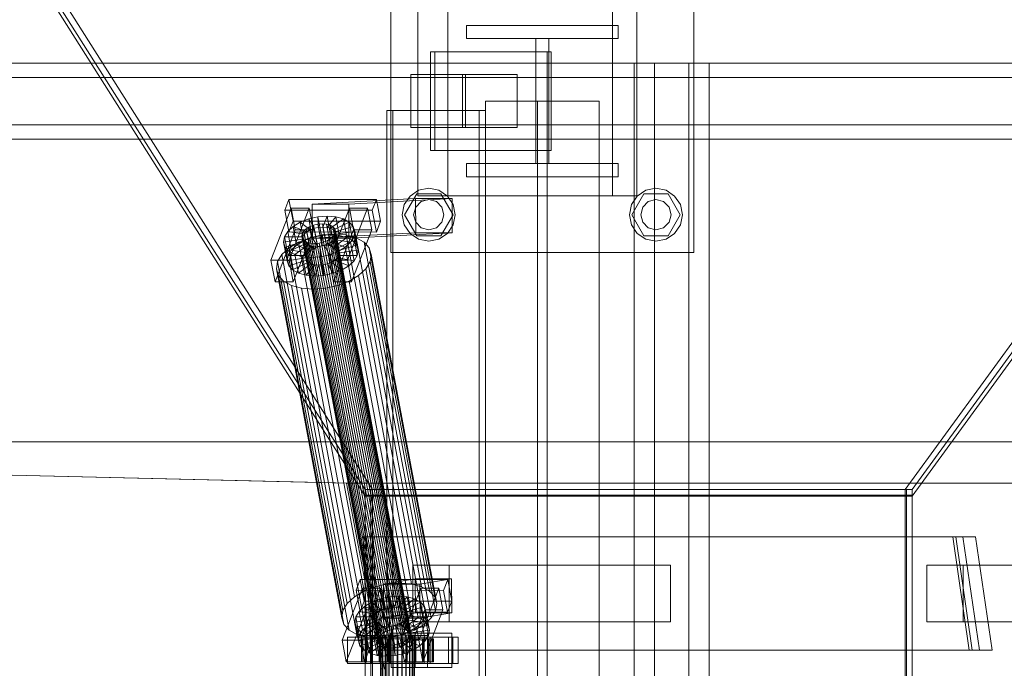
# Model space of a CAD drawing. Header units: millimetres. Extents: x -4738 to 65662, y -68080 to 6847.
# Tile 428 of 656: x 1729 to 2249, y -17870 to -17527. Entities that reach past the tile are written whole.
import ezdxf

# ---------------------------------------------------------------- set-up
doc = ezdxf.new("R2010")
doc.units = ezdxf.units.MM
doc.layers.add('superior_C01', color=7, linetype='Continuous', lineweight=0)
doc.layers.add('superior_tolva-C01', color=7, linetype='Continuous', lineweight=0)

msp = doc.modelspace()

# ---------------------------------------------------------------- linework, layer by layer
at = {"layer": 'superior_C01'}
for p, q in [((1925.375, -17650), (1925.375, -17490)), ((2085.375, -17490), (2085.375, -17650)), ((1939.517, -17620), (1939.517, -17520)), ((1955.375, -17620), (1955.375, -17520)), ((2042.457, -17520), (2042.457, -17620)), ((2055.375, -17520), (2055.375, -17620)), ((1965.375, -17537), (1965.375, -17530)), ((1965.375, -17530), (2045.375, -17530)), ((2045.375, -17530), (2045.375, -17537)), ((2045.375, -17537), (1965.375, -17537)), ((2001.875, -17603), (2001.875, -17537)), ((2001.875, -17537), (2008.875, -17537)), ((2008.875, -17537), (2008.875, -17603)), ((2007.96, -17544), (1946.33, -17544)), ((1946.33, -17544), (1946.33, -17596)), ((1948.487, -17544), (1946.33, -17544)), ((1948.487, -17596), (1948.487, -17544)), ((1948.487, -17544), (2010.117, -17544)), ((2007.96, -17596), (2007.96, -17544)), ((2007.96, -17544), (2010.117, -17544)), ((2010.117, -17544), (2010.117, -17596)), ((2594.793, -17550), (1439.231, -17550)), ((1450.016, -17550), (2605.578, -17550)), ((2674.184, -17550), (1484.651, -17550)), ((1493.03, -17550), (2682.563, -17550)), ((2082.745, -17550), (2053.856, -17550)), ((2053.856, -17550), (2053.856, -18450)), ((2064.641, -17550), (2053.856, -17550)), ((2064.641, -18450), (2064.641, -17550)), ((2064.641, -17550), (2093.53, -17550)), ((2082.745, -18450), (2082.745, -17550)), ((2082.745, -17550), (2093.53, -17550)), ((2093.53, -17550), (2093.53, -18450)), ((2594.223, -17557.5), (1482.878, -17557.5)), ((1494.804, -17557.5), (2606.148, -17557.5)), ((1964.746, -17556), (1935.857, -17556)), ((1935.857, -17556), (1935.857, -17584)), ((1963.24, -17556), (1935.857, -17556)), ((1963.24, -17584), (1963.24, -17556)), ((1963.24, -17556), (1992.129, -17556)), ((1964.746, -17584), (1964.746, -17556)), ((1964.746, -17556), (1992.129, -17556)), ((1992.129, -17556), (1992.129, -17584)), ((2035.375, -17570), (1975.375, -17570)), ((1975.375, -17570), (1975.375, -18430)), ((2007.875, -17570), (2002.875, -17570)), ((2002.875, -17570), (2002.875, -18430)), ((2007.875, -18430), (2007.875, -17570)), ((2035.375, -18430), (2035.375, -17570)), ((1972.065, -17575), (1923.146, -17575)), ((1923.146, -17575), (1923.146, -18425)), ((1926.382, -17575), (1923.146, -17575)), ((1926.382, -18425), (1926.382, -17575)), ((1926.382, -17575), (1975.301, -17575)), ((1972.065, -18425), (1972.065, -17575)), ((1972.065, -17575), (1975.301, -17575)), ((1975.301, -17575), (1975.301, -18425)), ((1482.878, -17582.5), (2594.223, -17582.5)), ((1494.804, -17582.5), (2606.148, -17582.5)), ((1935.857, -17584), (1964.746, -17584)), ((1935.857, -17584), (1963.24, -17584)), ((1992.129, -17584), (1963.24, -17584)), ((1992.129, -17584), (1964.746, -17584)), ((1439.231, -17590), (2594.793, -17590)), ((1450.016, -17590), (2605.578, -17590)), ((1484.651, -17590), (2674.184, -17590)), ((1493.03, -17590), (2682.563, -17590)), ((1946.33, -17596), (2007.96, -17596)), ((1946.33, -17596), (1948.487, -17596)), ((2010.117, -17596), (1948.487, -17596)), ((2010.117, -17596), (2007.96, -17596)), ((1965.375, -17610), (1965.375, -17603)), ((1965.375, -17603), (2045.375, -17603)), ((2008.875, -17603), (2001.875, -17603)), ((2045.375, -17603), (2045.375, -17610)), ((2045.375, -17610), (1965.375, -17610)), ((1940.017, -17617.066), (1945.375, -17616)), ((1945.375, -17616), (1950.732, -17617.066)), ((2060.017, -17617.066), (2065.375, -17616)), ((2065.375, -17616), (2070.732, -17617.066)), ((1932.44, -17624.642), (1935.475, -17620.101)), ((1932.575, -17630), (1938.975, -17618.915)), ((1935.475, -17620.101), (1940.017, -17617.066)), ((1938.975, -17618.915), (1951.775, -17618.915)), ((2042.457, -17620), (1939.517, -17620)), ((1950.732, -17617.066), (1955.274, -17620.101)), ((1951.775, -17618.915), (1958.175, -17630)), ((1955.274, -17620.101), (1958.309, -17624.642)), ((2055.375, -17620), (1955.375, -17620)), ((2052.44, -17624.642), (2055.475, -17620.101)), ((2052.575, -17630), (2058.975, -17618.915)), ((2055.475, -17620.101), (2060.017, -17617.066)), ((2058.975, -17618.915), (2071.775, -17618.915)), ((2070.732, -17617.066), (2075.274, -17620.101)), ((2071.775, -17618.915), (2078.175, -17630)), ((2075.274, -17620.101), (2078.309, -17624.642)), ((1872.613, -17626.449), (1861.981, -17653.98)), ((1871.497, -17621.857), (1869.281, -17627.592)), ((1873.648, -17633.325), (1871.497, -17621.857)), ((1871.497, -17621.857), (1917.719, -17621.914)), ((1871.61, -17653.992), (1882.243, -17626.461)), ((1874.765, -17637.917), (1872.613, -17626.449)), ((1872.613, -17626.449), (1882.243, -17626.461)), ((1882.243, -17626.461), (1884.395, -17637.929)), ((1938.436, -17621.488), (1883.805, -17624.356)), ((1903.064, -17624.356), (1883.805, -17624.356)), ((1883.805, -17624.356), (1883.873, -17642.354)), ((1903.428, -17626.487), (1892.796, -17654.019)), ((1902.425, -17654.031), (1913.058, -17626.499)), ((1903.064, -17624.356), (1957.695, -17621.488)), ((1903.133, -17642.354), (1903.064, -17624.356)), ((1905.58, -17637.955), (1903.428, -17626.487)), ((1903.428, -17626.487), (1913.058, -17626.499)), ((1913.058, -17626.499), (1915.21, -17637.967)), ((1915.504, -17627.65), (1917.719, -17621.914)), ((1917.719, -17621.914), (1919.871, -17633.382)), ((1931.375, -17630), (1932.44, -17624.642)), ((1937.375, -17630), (1938.447, -17626)), ((1938.505, -17639.486), (1938.436, -17621.488)), ((1938.436, -17621.488), (1957.695, -17621.488)), ((1938.447, -17626), (1941.375, -17623.072)), ((1941.375, -17623.072), (1945.375, -17622)), ((1945.375, -17622), (1949.375, -17623.072)), ((1949.375, -17623.072), (1952.303, -17626)), ((1952.303, -17626), (1953.375, -17630)), ((1957.695, -17621.488), (1957.764, -17639.486)), ((1958.309, -17624.642), (1959.375, -17630)), ((2051.375, -17630), (2052.44, -17624.642)), ((2057.375, -17630), (2058.447, -17626)), ((2058.447, -17626), (2061.375, -17623.072)), ((2061.375, -17623.072), (2065.375, -17622)), ((2065.375, -17622), (2069.375, -17623.072)), ((2069.375, -17623.072), (2072.303, -17626)), ((2072.303, -17626), (2073.375, -17630)), ((2078.309, -17624.642), (2079.375, -17630)), ((1915.504, -17627.65), (1869.281, -17627.592)), ((1869.281, -17627.592), (1871.433, -17639.061)), ((1881.948, -17632.183), (1886.781, -17631.1)), ((1886.781, -17631.1), (1891.66, -17630.735)), ((1886.781, -17631.1), (1887.134, -17636.643)), ((1888.626, -17640.93), (1886.781, -17631.1)), ((1891.66, -17630.735), (1889.445, -17636.47)), ((1896.252, -17631.112), (1891.62, -17636.649)), ((1893.505, -17640.564), (1891.66, -17630.735)), ((1891.66, -17630.735), (1896.252, -17631.112)), ((1898.097, -17640.942), (1896.252, -17631.112)), ((1896.252, -17631.112), (1900.245, -17632.206)), ((1917.656, -17639.118), (1915.504, -17627.65)), ((1932.44, -17635.358), (1931.375, -17630)), ((1938.975, -17641.085), (1932.575, -17630)), ((1938.447, -17634), (1937.375, -17630)), ((1958.175, -17630), (1951.775, -17641.085)), ((1953.375, -17630), (1952.303, -17634)), ((1959.375, -17630), (1958.309, -17635.358)), ((2052.44, -17635.358), (2051.375, -17630)), ((2058.975, -17641.085), (2052.575, -17630)), ((2058.447, -17634), (2057.375, -17630)), ((2078.175, -17630), (2071.775, -17641.085)), ((2073.375, -17630), (2072.303, -17634)), ((2079.375, -17630), (2078.309, -17635.358)), ((1870.868, -17638.79), (1873.711, -17636.164)), ((1871.433, -17639.061), (1873.648, -17633.325)), ((1919.871, -17633.382), (1873.648, -17633.325)), ((1873.711, -17636.164), (1877.49, -17633.91)), ((1873.711, -17636.164), (1880.943, -17639.042)), ((1875.555, -17645.994), (1873.711, -17636.164)), ((1877.49, -17633.91), (1881.948, -17632.183)), ((1877.49, -17633.91), (1882.733, -17637.975)), ((1879.334, -17643.74), (1877.49, -17633.91)), ((1880.635, -17637.404), (1882.425, -17636.336)), ((1881.948, -17632.183), (1884.845, -17637.157)), ((1883.793, -17642.013), (1881.948, -17632.183)), ((1882.425, -17636.336), (1884.537, -17635.518)), ((1922.542, -17850.135), (1882.425, -17636.336)), ((1884.537, -17635.518), (1886.827, -17635.005)), ((1924.654, -17849.317), (1884.537, -17635.518)), ((1887.134, -17636.643), (1884.845, -17637.157)), ((1886.827, -17635.005), (1889.138, -17634.832)), ((1926.943, -17848.804), (1886.827, -17635.005)), ((1889.445, -17636.47), (1887.134, -17636.643)), ((1887.134, -17636.643), (1888.978, -17646.473)), ((1889.138, -17634.832), (1891.313, -17635.011)), ((1929.254, -17848.631), (1889.138, -17634.832)), ((1889.445, -17636.47), (1891.29, -17646.3)), ((1891.62, -17636.649), (1889.445, -17636.47)), ((1891.313, -17635.011), (1893.204, -17635.529)), ((1931.429, -17848.809), (1891.313, -17635.011)), ((1891.62, -17636.649), (1893.465, -17646.479)), ((1893.511, -17637.167), (1891.62, -17636.649)), ((1893.204, -17635.529), (1894.682, -17636.352)), ((1933.32, -17849.328), (1893.204, -17635.529)), ((1900.245, -17632.206), (1893.511, -17637.167)), ((1894.682, -17636.352), (1895.646, -17637.422)), ((1934.798, -17850.15), (1894.682, -17636.352)), ((1903.365, -17633.943), (1894.989, -17637.99)), ((1905.401, -17636.203), (1895.954, -17639.061)), ((1902.089, -17642.036), (1900.245, -17632.206)), ((1900.245, -17632.206), (1903.365, -17633.943)), ((1905.209, -17643.772), (1903.365, -17633.943)), ((1903.365, -17633.943), (1905.401, -17636.203)), ((1907.245, -17646.033), (1905.401, -17636.203)), ((1905.401, -17636.203), (1906.214, -17638.834)), ((1919.871, -17633.382), (1917.656, -17639.118)), ((1935.475, -17639.899), (1932.44, -17635.358)), ((1941.375, -17636.928), (1938.447, -17634)), ((1952.303, -17634), (1949.375, -17636.928)), ((1958.309, -17635.358), (1955.274, -17639.899)), ((2055.475, -17639.899), (2052.44, -17635.358)), ((2061.375, -17636.928), (2058.447, -17634)), ((2072.303, -17634), (2069.375, -17636.928)), ((2078.309, -17635.358), (2075.274, -17639.899)), ((1864.132, -17665.449), (1874.765, -17637.917)), ((1868.689, -17644.431), (1869.155, -17641.61)), ((1869.155, -17641.61), (1870.868, -17638.79)), ((1869.155, -17641.61), (1878.785, -17641.622)), ((1871, -17651.44), (1869.155, -17641.61)), ((1870.868, -17638.79), (1879.596, -17640.286)), ((1872.712, -17648.62), (1870.868, -17638.79)), ((1871.433, -17639.061), (1917.656, -17639.118)), ((1884.395, -17637.929), (1873.762, -17665.461)), ((1884.395, -17637.929), (1874.765, -17637.917)), ((1876.594, -17644.416), (1882.554, -17642.107)), ((1878.257, -17641.32), (1878.477, -17639.983)), ((1878.642, -17642.566), (1878.257, -17641.32)), ((1918.373, -17855.119), (1878.257, -17641.32)), ((1878.477, -17639.983), (1879.289, -17638.648)), ((1918.594, -17853.782), (1878.477, -17639.983)), ((1878.785, -17641.622), (1878.564, -17642.958)), ((1879.596, -17640.286), (1878.785, -17641.622)), ((1878.785, -17641.622), (1880.629, -17651.452)), ((1879.289, -17638.648), (1880.635, -17637.404)), ((1919.405, -17852.446), (1879.289, -17638.648)), ((1883.793, -17642.013), (1879.334, -17643.74)), ((1880.943, -17639.042), (1879.596, -17640.286)), ((1879.596, -17640.286), (1881.44, -17650.116)), ((1920.752, -17851.202), (1880.635, -17637.404)), ((1882.733, -17637.975), (1880.943, -17639.042)), ((1880.943, -17639.042), (1882.787, -17648.872)), ((1882.554, -17642.107), (1889.015, -17640.659)), ((1917.137, -17826.416), (1882.554, -17642.107)), ((1884.845, -17637.157), (1882.733, -17637.975)), ((1882.733, -17637.975), (1884.577, -17647.804)), ((1888.626, -17640.93), (1883.793, -17642.013)), ((1886.689, -17646.986), (1883.793, -17642.013)), ((1938.505, -17639.486), (1883.873, -17642.354)), ((1884.845, -17637.157), (1886.689, -17646.986)), ((1893.505, -17640.564), (1888.626, -17640.93)), ((1888.978, -17646.473), (1888.626, -17640.93)), ((1889.015, -17640.659), (1895.537, -17640.17)), ((1923.598, -17824.968), (1889.015, -17640.659)), ((1891.29, -17646.3), (1893.505, -17640.564)), ((1893.465, -17646.479), (1898.097, -17640.942)), ((1898.097, -17640.942), (1893.505, -17640.564)), ((1893.511, -17637.167), (1895.356, -17646.997)), ((1894.989, -17637.99), (1893.511, -17637.167)), ((1894.999, -17641.341), (1893.653, -17642.585)), ((1894.947, -17665.487), (1905.58, -17637.955)), ((1894.989, -17637.99), (1896.834, -17647.82)), ((1895.954, -17639.061), (1894.989, -17637.99)), ((1895.811, -17640.005), (1894.999, -17641.341)), ((1935.116, -17855.139), (1894.999, -17641.341)), ((1895.307, -17642.979), (1896.118, -17641.643)), ((1895.356, -17646.997), (1902.089, -17642.036)), ((1895.537, -17640.17), (1901.676, -17640.674)), ((1930.12, -17824.479), (1895.537, -17640.17)), ((1895.646, -17637.422), (1896.031, -17638.668)), ((1935.763, -17851.221), (1895.646, -17637.422)), ((1896.031, -17638.668), (1895.811, -17640.005)), ((1895.811, -17640.005), (1935.927, -17853.804)), ((1895.954, -17639.061), (1897.798, -17648.891)), ((1896.339, -17640.307), (1895.954, -17639.061)), ((1936.148, -17852.467), (1896.031, -17638.668)), ((1896.118, -17641.643), (1896.339, -17640.307)), ((1896.118, -17641.643), (1905.748, -17641.655)), ((1897.963, -17651.473), (1896.118, -17641.643)), ((1906.214, -17638.834), (1896.339, -17640.307)), ((1896.339, -17640.307), (1898.183, -17650.137)), ((1902.089, -17642.036), (1898.097, -17640.942)), ((1901.676, -17640.674), (1907.013, -17642.137)), ((1936.259, -17824.984), (1901.676, -17640.674)), ((1905.209, -17643.772), (1902.089, -17642.036)), ((1957.764, -17639.486), (1903.133, -17642.354)), ((1905.748, -17641.655), (1904.035, -17644.475)), ((1915.21, -17637.967), (1904.577, -17665.499)), ((1915.21, -17637.967), (1905.58, -17637.955)), ((1906.214, -17638.834), (1905.748, -17641.655)), ((1905.748, -17641.655), (1907.592, -17651.485)), ((1908.058, -17648.664), (1906.214, -17638.834)), ((1940.017, -17642.934), (1935.475, -17639.899)), ((1957.764, -17639.486), (1938.505, -17639.486)), ((1951.775, -17641.085), (1938.975, -17641.085)), ((1945.375, -17638), (1941.375, -17636.928)), ((1949.375, -17636.928), (1945.375, -17638)), ((1955.274, -17639.899), (1950.732, -17642.934)), ((2060.017, -17642.934), (2055.475, -17639.899)), ((2071.775, -17641.085), (2058.975, -17641.085)), ((2065.375, -17638), (2061.375, -17636.928)), ((2069.375, -17636.928), (2065.375, -17638)), ((2075.274, -17639.899), (2070.732, -17642.934)), ((1868.689, -17644.431), (1878.564, -17642.958)), ((1869.502, -17647.062), (1868.689, -17644.431)), ((1870.534, -17654.261), (1868.689, -17644.431)), ((1869.502, -17647.062), (1878.949, -17644.204)), ((1871.538, -17649.322), (1869.502, -17647.062)), ((1871.346, -17656.892), (1869.502, -17647.062)), ((1871.538, -17649.322), (1879.913, -17645.275)), ((1871.542, -17647.428), (1876.594, -17644.416)), ((1875.555, -17645.994), (1872.712, -17648.62)), ((1874.658, -17651.059), (1881.392, -17646.098)), ((1879.334, -17643.74), (1875.555, -17645.994)), ((1882.787, -17648.872), (1875.555, -17645.994)), ((1911.177, -17828.725), (1876.594, -17644.416)), ((1878.564, -17642.958), (1878.949, -17644.204)), ((1878.564, -17642.958), (1880.408, -17652.788)), ((1879.606, -17643.637), (1878.642, -17642.566)), ((1918.758, -17856.365), (1878.642, -17642.566)), ((1878.651, -17652.153), (1883.283, -17646.616)), ((1878.949, -17644.204), (1879.913, -17645.275)), ((1878.949, -17644.204), (1880.793, -17654.034)), ((1884.577, -17647.804), (1879.334, -17643.74)), ((1881.084, -17644.459), (1879.606, -17643.637)), ((1919.722, -17857.435), (1879.606, -17643.637)), ((1879.913, -17645.275), (1881.392, -17646.098)), ((1879.913, -17645.275), (1881.758, -17655.105)), ((1882.975, -17644.978), (1881.084, -17644.459)), ((1921.201, -17858.258), (1881.084, -17644.459)), ((1881.392, -17646.098), (1883.283, -17646.616)), ((1881.392, -17646.098), (1883.236, -17655.927)), ((1885.15, -17645.156), (1882.975, -17644.978)), ((1923.092, -17858.776), (1882.975, -17644.978)), ((1883.243, -17652.53), (1885.458, -17646.795)), ((1883.283, -17646.616), (1885.458, -17646.795)), ((1883.283, -17646.616), (1885.127, -17656.446)), ((1883.873, -17642.354), (1903.133, -17642.354)), ((1884.577, -17647.804), (1886.689, -17646.986)), ((1887.461, -17644.983), (1885.15, -17645.156)), ((1925.267, -17858.955), (1885.15, -17645.156)), ((1885.458, -17646.795), (1887.769, -17646.622)), ((1885.458, -17646.795), (1887.302, -17656.624)), ((1886.689, -17646.986), (1888.978, -17646.473)), ((1889.751, -17644.47), (1887.461, -17644.983)), ((1927.578, -17858.782), (1887.461, -17644.983)), ((1887.769, -17646.622), (1890.058, -17646.108)), ((1888.122, -17652.165), (1887.769, -17646.622)), ((1887.769, -17646.622), (1889.613, -17656.451)), ((1888.978, -17646.473), (1891.29, -17646.3)), ((1891.863, -17643.652), (1889.751, -17644.47)), ((1929.867, -17858.269), (1889.751, -17644.47)), ((1890.058, -17646.108), (1892.17, -17645.29)), ((1892.955, -17651.082), (1890.058, -17646.108)), ((1890.058, -17646.108), (1891.903, -17655.938)), ((1891.29, -17646.3), (1893.465, -17646.479)), ((1893.653, -17642.585), (1891.863, -17643.652)), ((1931.979, -17857.451), (1891.863, -17643.652)), ((1892.17, -17645.29), (1893.96, -17644.223)), ((1897.413, -17649.355), (1892.17, -17645.29)), ((1892.17, -17645.29), (1894.014, -17655.12)), ((1893.465, -17646.479), (1895.356, -17646.997)), ((1933.769, -17856.383), (1893.653, -17642.585)), ((1893.96, -17644.223), (1895.307, -17642.979)), ((1901.192, -17647.101), (1893.96, -17644.223)), ((1893.96, -17644.223), (1895.805, -17654.053)), ((1904.035, -17644.475), (1895.307, -17642.979)), ((1895.307, -17642.979), (1897.151, -17652.809)), ((1895.356, -17646.997), (1896.834, -17647.82)), ((1896.834, -17647.82), (1905.209, -17643.772)), ((1901.192, -17647.101), (1897.413, -17649.355)), ((1897.798, -17648.891), (1907.245, -17646.033)), ((1904.035, -17644.475), (1901.192, -17647.101)), ((1903.037, -17656.931), (1901.192, -17647.101)), ((1905.88, -17654.305), (1904.035, -17644.475)), ((1907.245, -17646.033), (1905.209, -17643.772)), ((1907.013, -17642.137), (1911.185, -17644.459)), ((1941.596, -17826.446), (1907.013, -17642.137)), ((1908.058, -17648.664), (1907.245, -17646.033)), ((1911.185, -17644.459), (1913.906, -17647.481)), ((1945.768, -17828.768), (1911.185, -17644.459)), ((1945.375, -17644), (1940.017, -17642.934)), ((1950.732, -17642.934), (1945.375, -17644)), ((2065.375, -17644), (2060.017, -17642.934)), ((2070.732, -17642.934), (2065.375, -17644)), ((1865.451, -17654.709), (1867.741, -17650.939)), ((1867.741, -17650.939), (1871.542, -17647.428)), ((1902.324, -17835.248), (1867.741, -17650.939)), ((1871, -17651.44), (1870.534, -17654.261)), ((1872.712, -17648.62), (1871, -17651.44)), ((1880.629, -17651.452), (1871, -17651.44)), ((1874.658, -17651.059), (1871.538, -17649.322)), ((1873.382, -17659.152), (1871.538, -17649.322)), ((1906.125, -17831.737), (1871.542, -17647.428)), ((1881.44, -17650.116), (1872.712, -17648.62)), ((1878.651, -17652.153), (1874.658, -17651.059)), ((1876.503, -17660.889), (1874.658, -17651.059)), ((1883.243, -17652.53), (1878.651, -17652.153)), ((1880.495, -17661.983), (1878.651, -17652.153)), ((1880.408, -17652.788), (1880.629, -17651.452)), ((1880.629, -17651.452), (1881.44, -17650.116)), ((1881.44, -17650.116), (1882.787, -17648.872)), ((1882.787, -17648.872), (1884.577, -17647.804)), ((1888.122, -17652.165), (1883.243, -17652.53)), ((1892.955, -17651.082), (1888.122, -17652.165)), ((1889.966, -17661.995), (1888.122, -17652.165)), ((1897.413, -17649.355), (1892.955, -17651.082)), ((1894.799, -17660.912), (1892.955, -17651.082)), ((1896.834, -17647.82), (1897.798, -17648.891)), ((1897.963, -17651.473), (1897.151, -17652.809)), ((1899.257, -17659.184), (1897.413, -17649.355)), ((1897.798, -17648.891), (1898.183, -17650.137)), ((1898.183, -17650.137), (1897.963, -17651.473)), ((1907.592, -17651.485), (1897.963, -17651.473)), ((1898.183, -17650.137), (1908.058, -17648.664)), ((1905.88, -17654.305), (1907.592, -17651.485)), ((1907.592, -17651.485), (1908.058, -17648.664)), ((1913.906, -17647.481), (1914.993, -17650.998)), ((1948.489, -17831.79), (1913.906, -17647.481)), ((1914.993, -17650.998), (1914.37, -17654.769)), ((1949.576, -17835.307), (1914.993, -17650.998)), ((2085.375, -17650), (1925.375, -17650)), ((1871.61, -17653.992), (1861.981, -17653.98)), ((1861.981, -17653.98), (1864.132, -17665.449)), ((1864.829, -17658.48), (1865.451, -17654.709)), ((1900.034, -17839.018), (1865.451, -17654.709)), ((1880.408, -17652.788), (1870.534, -17654.261)), ((1870.534, -17654.261), (1871.346, -17656.892)), ((1880.793, -17654.034), (1871.346, -17656.892)), ((1871.346, -17656.892), (1873.382, -17659.152)), ((1873.762, -17665.461), (1871.61, -17653.992)), ((1881.758, -17655.105), (1873.382, -17659.152)), ((1883.236, -17655.927), (1876.503, -17660.889)), ((1880.793, -17654.034), (1880.408, -17652.788)), ((1885.127, -17656.446), (1880.495, -17661.983)), ((1881.758, -17655.105), (1880.793, -17654.034)), ((1883.236, -17655.927), (1881.758, -17655.105)), ((1885.127, -17656.446), (1883.236, -17655.927)), ((1885.087, -17662.36), (1883.243, -17652.53)), ((1887.302, -17656.624), (1885.087, -17662.36)), ((1887.302, -17656.624), (1885.127, -17656.446)), ((1889.613, -17656.451), (1887.302, -17656.624)), ((1891.903, -17655.938), (1889.613, -17656.451)), ((1889.613, -17656.451), (1889.966, -17661.995)), ((1894.014, -17655.12), (1891.903, -17655.938)), ((1891.903, -17655.938), (1894.799, -17660.912)), ((1902.425, -17654.031), (1892.796, -17654.019)), ((1892.796, -17654.019), (1894.947, -17665.487)), ((1895.805, -17654.053), (1894.014, -17655.12)), ((1894.014, -17655.12), (1899.257, -17659.184)), ((1897.151, -17652.809), (1895.805, -17654.053)), ((1895.805, -17654.053), (1903.037, -17656.931)), ((1897.151, -17652.809), (1905.88, -17654.305)), ((1899.257, -17659.184), (1903.037, -17656.931)), ((1904.577, -17665.499), (1902.425, -17654.031)), ((1903.037, -17656.931), (1905.88, -17654.305)), ((1914.37, -17654.769), (1912.08, -17658.539)), ((1914.37, -17654.769), (1948.953, -17839.078)), ((1865.915, -17661.997), (1864.829, -17658.48)), ((1899.412, -17842.789), (1864.829, -17658.48)), ((1868.637, -17665.019), (1865.915, -17661.997)), ((1900.498, -17846.306), (1865.915, -17661.997)), ((1873.382, -17659.152), (1876.503, -17660.889)), ((1876.503, -17660.889), (1880.495, -17661.983)), ((1880.495, -17661.983), (1885.087, -17662.36)), ((1885.087, -17662.36), (1889.966, -17661.995)), ((1889.966, -17661.995), (1894.799, -17660.912)), ((1894.799, -17660.912), (1899.257, -17659.184)), ((1908.28, -17662.05), (1903.228, -17665.062)), ((1912.08, -17658.539), (1908.28, -17662.05)), ((1942.863, -17846.359), (1908.28, -17662.05)), ((1946.663, -17842.848), (1912.08, -17658.539)), ((1864.132, -17665.449), (1873.762, -17665.461)), ((1872.808, -17667.341), (1868.637, -17665.019)), ((1903.22, -17849.328), (1868.637, -17665.019)), ((1878.145, -17668.803), (1872.808, -17667.341)), ((1907.391, -17851.65), (1872.808, -17667.341)), ((1897.268, -17667.371), (1890.806, -17668.819)), ((1894.947, -17665.487), (1904.577, -17665.499)), ((1903.228, -17665.062), (1897.268, -17667.371)), ((1931.851, -17851.68), (1897.268, -17667.371)), ((1937.811, -17849.371), (1903.228, -17665.062)), ((1884.284, -17669.308), (1878.145, -17668.803)), ((1912.728, -17853.113), (1878.145, -17668.803)), ((1890.806, -17668.819), (1884.284, -17669.308)), ((1918.867, -17853.617), (1884.284, -17669.308)), ((1925.39, -17853.128), (1890.806, -17668.819)), ((995.816, -17750), (1901.94, -17771.702)), ((1903.548, -17771.702), (997.424, -17750)), ((1103.221, -17750), (10242.208, -17750)), ((10243.564, -17750), (1104.577, -17750)), ((1901.94, -17771.702), (1920.384, -17870)), ((1901.94, -17771.702), (1903.548, -17771.702)), ((1901.94, -17771.702), (2846.1, -17771.702)), ((1921.992, -17870), (1903.548, -17771.702)), ((2847.707, -17771.702), (1903.548, -17771.702)), ((2222.2, -17800), (1910.649, -17800)), ((1910.649, -17800), (1913.009, -17860)), ((1912.267, -17800), (1910.649, -17800)), ((2223.818, -17800), (1912.267, -17800)), ((1912.267, -17800), (1914.626, -17860)), ((1916.042, -17800), (1912.267, -17800)), ((2227.592, -17800), (1916.042, -17800)), ((1916.042, -17800), (1918.401, -17860)), ((1922.782, -17800), (1916.042, -17800)), ((1925.141, -17860), (1922.782, -17800)), ((1922.782, -17800), (2234.333, -17800)), ((2230.94, -17860), (2222.2, -17800)), ((2222.2, -17800), (2223.818, -17800)), ((2232.557, -17860), (2223.818, -17800)), ((2223.818, -17800), (2227.592, -17800)), ((2236.332, -17860), (2227.592, -17800)), ((2227.592, -17800), (2234.333, -17800)), ((2234.333, -17800), (2243.073, -17860)), ((1956.203, -17815), (1936.943, -17815)), ((1936.943, -17815), (1936.943, -17845)), ((2053.856, -17815), (1936.943, -17815)), ((1956.203, -17845), (1956.203, -17815)), ((1956.203, -17815), (2073.116, -17815)), ((2053.856, -17845), (2053.856, -17815)), ((2053.856, -17815), (2073.116, -17815)), ((2073.116, -17815), (2073.116, -17845)), ((2227.765, -17815), (2208.506, -17815)), ((2208.506, -17815), (2208.506, -17845)), ((2328.302, -17815), (2208.506, -17815)), ((2227.765, -17845), (2227.765, -17815)), ((2227.765, -17815), (2347.561, -17815)), ((1909.154, -17822.549), (1906.939, -17828.285)), ((1911.306, -17834.017), (1909.154, -17822.549)), ((1909.154, -17822.549), (1955.376, -17822.606)), ((1938.128, -17822.189), (1921.384, -17825.057)), ((1938.352, -17840.17), (1938.128, -17822.189)), ((1938.128, -17822.189), (1957.387, -17822.189)), ((1940.643, -17825.057), (1957.387, -17822.189)), ((1953.161, -17828.342), (1955.376, -17822.606)), ((1955.376, -17822.606), (1957.528, -17834.074)), ((1957.387, -17822.189), (1957.611, -17840.17)), ((1910.27, -17827.141), (1899.638, -17854.673)), ((1911.177, -17828.725), (1906.125, -17831.737)), ((1953.161, -17828.342), (1906.939, -17828.285)), ((1906.939, -17828.285), (1909.09, -17839.753)), ((1909.267, -17854.685), (1919.9, -17827.153)), ((1912.422, -17838.609), (1910.27, -17827.141)), ((1910.27, -17827.141), (1919.9, -17827.153)), ((1917.137, -17826.416), (1911.177, -17828.725)), ((1923.598, -17824.968), (1917.137, -17826.416)), ((1919.9, -17827.153), (1922.052, -17838.621)), ((1940.643, -17825.057), (1921.384, -17825.057)), ((1921.384, -17825.057), (1921.608, -17843.038)), ((1930.12, -17824.479), (1923.598, -17824.968)), ((1936.259, -17824.984), (1930.12, -17824.479)), ((1941.085, -17827.179), (1930.453, -17854.711)), ((1941.596, -17826.446), (1936.259, -17824.984)), ((1940.082, -17854.723), (1950.715, -17827.191)), ((1940.867, -17843.038), (1940.643, -17825.057)), ((1943.237, -17838.647), (1941.085, -17827.179)), ((1941.085, -17827.179), (1950.715, -17827.191)), ((1945.768, -17828.768), (1941.596, -17826.446)), ((1948.489, -17831.79), (1945.768, -17828.768)), ((1950.715, -17827.191), (1952.867, -17838.659)), ((1955.313, -17839.81), (1953.161, -17828.342)), ((1906.125, -17831.737), (1902.324, -17835.248)), ((1909.09, -17839.753), (1911.306, -17834.017)), ((1957.528, -17834.074), (1911.306, -17834.017)), ((1911.368, -17836.856), (1915.147, -17834.603)), ((1915.147, -17834.603), (1919.605, -17832.875)), ((1915.147, -17834.603), (1920.39, -17838.667)), ((1916.992, -17844.433), (1915.147, -17834.603)), ((1919.605, -17832.875), (1924.439, -17831.792)), ((1919.605, -17832.875), (1922.502, -17837.849)), ((1921.45, -17842.705), (1919.605, -17832.875)), ((1924.439, -17831.792), (1929.317, -17831.427)), ((1924.439, -17831.792), (1924.791, -17837.336)), ((1926.283, -17841.622), (1924.439, -17831.792)), ((1929.317, -17831.427), (1927.102, -17837.163)), ((1933.909, -17831.804), (1929.277, -17837.341)), ((1931.162, -17841.257), (1929.317, -17831.427)), ((1929.317, -17831.427), (1933.909, -17831.804)), ((1937.902, -17832.898), (1931.168, -17837.86)), ((1935.754, -17841.634), (1933.909, -17831.804)), ((1933.909, -17831.804), (1937.902, -17832.898)), ((1939.746, -17842.728), (1937.902, -17832.898)), ((1937.902, -17832.898), (1941.022, -17834.635)), ((1949.576, -17835.307), (1948.489, -17831.79)), ((1957.528, -17834.074), (1955.313, -17839.81)), ((1900.034, -17839.018), (1899.412, -17842.789)), ((1902.324, -17835.248), (1900.034, -17839.018)), ((1901.79, -17866.141), (1912.422, -17838.609)), ((1906.812, -17842.302), (1908.525, -17839.482)), ((1908.525, -17839.482), (1911.368, -17836.856)), ((1908.525, -17839.482), (1917.253, -17840.978)), ((1910.369, -17849.312), (1908.525, -17839.482)), ((1909.09, -17839.753), (1955.313, -17839.81)), ((1911.368, -17836.856), (1918.6, -17839.734)), ((1913.212, -17846.686), (1911.368, -17836.856)), ((1922.052, -17838.621), (1911.419, -17866.153)), ((1922.052, -17838.621), (1912.422, -17838.609)), ((1918.6, -17839.734), (1917.253, -17840.978)), ((1920.39, -17838.667), (1918.6, -17839.734)), ((1918.6, -17839.734), (1920.444, -17849.564)), ((1922.502, -17837.849), (1920.39, -17838.667)), ((1920.39, -17838.667), (1922.234, -17848.497)), ((1924.791, -17837.336), (1922.502, -17837.849)), ((1922.502, -17837.849), (1924.346, -17847.679)), ((1927.102, -17837.163), (1924.791, -17837.336)), ((1924.791, -17837.336), (1926.636, -17847.165)), ((1927.102, -17837.163), (1928.947, -17846.992)), ((1929.277, -17837.341), (1927.102, -17837.163)), ((1929.277, -17837.341), (1931.122, -17847.171)), ((1931.168, -17837.86), (1929.277, -17837.341)), ((1931.168, -17837.86), (1933.013, -17847.689)), ((1932.647, -17838.682), (1931.168, -17837.86)), ((1932.604, -17866.179), (1943.237, -17838.647)), ((1941.022, -17834.635), (1932.647, -17838.682)), ((1932.647, -17838.682), (1934.491, -17848.512)), ((1933.611, -17839.753), (1932.647, -17838.682)), ((1943.058, -17836.895), (1933.611, -17839.753)), ((1933.611, -17839.753), (1935.455, -17849.583)), ((1933.996, -17840.999), (1933.611, -17839.753)), ((1943.871, -17839.526), (1933.996, -17840.999)), ((1942.867, -17844.465), (1941.022, -17834.635)), ((1941.022, -17834.635), (1943.058, -17836.895)), ((1952.867, -17838.659), (1942.234, -17866.191)), ((1944.903, -17846.725), (1943.058, -17836.895)), ((1943.058, -17836.895), (1943.871, -17839.526)), ((1952.867, -17838.659), (1943.237, -17838.647)), ((1943.871, -17839.526), (1943.405, -17842.347)), ((1945.715, -17849.356), (1943.871, -17839.526)), ((1946.663, -17842.848), (1948.953, -17839.078)), ((1948.953, -17839.078), (1949.576, -17835.307)), ((1899.412, -17842.789), (1900.498, -17846.306)), ((1906.346, -17845.123), (1906.812, -17842.302)), ((1906.346, -17845.123), (1916.221, -17843.65)), ((1906.812, -17842.302), (1916.442, -17842.314)), ((1908.657, -17852.132), (1906.812, -17842.302)), ((1907.159, -17847.754), (1916.606, -17844.897)), ((1916.992, -17844.433), (1913.212, -17846.686)), ((1916.442, -17842.314), (1916.221, -17843.65)), ((1916.221, -17843.65), (1916.606, -17844.897)), ((1916.221, -17843.65), (1918.066, -17853.48)), ((1917.253, -17840.978), (1916.442, -17842.314)), ((1916.442, -17842.314), (1918.286, -17852.144)), ((1916.606, -17844.897), (1917.571, -17845.967)), ((1916.606, -17844.897), (1918.451, -17854.726)), ((1921.45, -17842.705), (1916.992, -17844.433)), ((1922.234, -17848.497), (1916.992, -17844.433)), ((1917.253, -17840.978), (1919.098, -17850.808)), ((1926.283, -17841.622), (1921.45, -17842.705)), ((1924.346, -17847.679), (1921.45, -17842.705)), ((1938.352, -17840.17), (1921.608, -17843.038)), ((1921.608, -17843.038), (1940.867, -17843.038)), ((1931.162, -17841.257), (1926.283, -17841.622)), ((1926.636, -17847.165), (1926.283, -17841.622)), ((1928.947, -17846.992), (1931.162, -17841.257)), ((1929.827, -17845.983), (1931.617, -17844.915)), ((1931.122, -17847.171), (1935.754, -17841.634)), ((1935.754, -17841.634), (1931.162, -17841.257)), ((1931.617, -17844.915), (1932.964, -17843.671)), ((1938.849, -17847.793), (1931.617, -17844.915)), ((1931.617, -17844.915), (1933.462, -17854.745)), ((1932.964, -17843.671), (1933.775, -17842.335)), ((1941.692, -17845.167), (1932.964, -17843.671)), ((1932.964, -17843.671), (1934.808, -17853.501)), ((1933.013, -17847.689), (1939.746, -17842.728)), ((1933.775, -17842.335), (1933.996, -17840.999)), ((1933.775, -17842.335), (1943.405, -17842.347)), ((1935.62, -17852.165), (1933.775, -17842.335)), ((1933.996, -17840.999), (1935.84, -17850.829)), ((1934.491, -17848.512), (1942.867, -17844.465)), ((1939.746, -17842.728), (1935.754, -17841.634)), ((1936.943, -17845), (1956.203, -17845)), ((1936.943, -17845), (2053.856, -17845)), ((1957.611, -17840.17), (1938.352, -17840.17)), ((1942.867, -17844.465), (1939.746, -17842.728)), ((1957.611, -17840.17), (1940.867, -17843.038)), ((1943.405, -17842.347), (1941.692, -17845.167)), ((1942.863, -17846.359), (1946.663, -17842.848)), ((1944.903, -17846.725), (1942.867, -17844.465)), ((1943.405, -17842.347), (1945.249, -17852.177)), ((2073.116, -17845), (1956.203, -17845)), ((2073.116, -17845), (2053.856, -17845)), ((2208.506, -17845), (2227.765, -17845)), ((2208.506, -17845), (2328.302, -17845)), ((2347.561, -17845), (2227.765, -17845)), ((1900.498, -17846.306), (1903.22, -17849.328)), ((1903.22, -17849.328), (1907.391, -17851.65)), ((1907.159, -17847.754), (1906.346, -17845.123)), ((1908.191, -17854.953), (1906.346, -17845.123)), ((1909.195, -17850.015), (1907.159, -17847.754)), ((1909.003, -17857.584), (1907.159, -17847.754)), ((1910.369, -17849.312), (1908.657, -17852.132)), ((1909.195, -17850.015), (1917.571, -17845.967)), ((1912.315, -17851.751), (1909.195, -17850.015)), ((1911.039, -17859.844), (1909.195, -17850.015)), ((1913.212, -17846.686), (1910.369, -17849.312)), ((1919.098, -17850.808), (1910.369, -17849.312)), ((1912.315, -17851.751), (1919.049, -17846.79)), ((1920.444, -17849.564), (1913.212, -17846.686)), ((1916.308, -17852.845), (1920.94, -17847.308)), ((1917.571, -17845.967), (1919.049, -17846.79)), ((1917.571, -17845.967), (1919.415, -17855.797)), ((1919.049, -17846.79), (1920.94, -17847.308)), ((1919.049, -17846.79), (1920.893, -17856.62)), ((1919.098, -17850.808), (1920.444, -17849.564)), ((1920.444, -17849.564), (1922.234, -17848.497)), ((1922.542, -17850.135), (1920.752, -17851.202)), ((1920.9, -17853.223), (1923.115, -17847.487)), ((1920.94, -17847.308), (1923.115, -17847.487)), ((1920.94, -17847.308), (1922.784, -17857.138)), ((1922.234, -17848.497), (1924.346, -17847.679)), ((1924.654, -17849.317), (1922.542, -17850.135)), ((1923.115, -17847.487), (1925.426, -17847.314)), ((1923.115, -17847.487), (1924.959, -17857.317)), ((1924.346, -17847.679), (1926.636, -17847.165)), ((1926.943, -17848.804), (1924.654, -17849.317)), ((1925.426, -17847.314), (1927.715, -17846.801)), ((1925.779, -17852.857), (1925.426, -17847.314)), ((1925.426, -17847.314), (1927.27, -17857.144)), ((1926.636, -17847.165), (1928.947, -17846.992)), ((1929.254, -17848.631), (1926.943, -17848.804)), ((1927.715, -17846.801), (1929.827, -17845.983)), ((1930.612, -17851.774), (1927.715, -17846.801)), ((1927.715, -17846.801), (1929.56, -17856.631)), ((1928.947, -17846.992), (1931.122, -17847.171)), ((1931.429, -17848.809), (1929.254, -17848.631)), ((1935.07, -17850.047), (1929.827, -17845.983)), ((1929.827, -17845.983), (1931.672, -17855.812)), ((1935.07, -17850.047), (1930.612, -17851.774)), ((1931.122, -17847.171), (1933.013, -17847.689)), ((1933.32, -17849.328), (1931.429, -17848.809)), ((1931.851, -17851.68), (1937.811, -17849.371)), ((1933.013, -17847.689), (1934.491, -17848.512)), ((1934.798, -17850.15), (1933.32, -17849.328)), ((1934.491, -17848.512), (1935.455, -17849.583)), ((1935.763, -17851.221), (1934.798, -17850.15)), ((1938.849, -17847.793), (1935.07, -17850.047)), ((1936.914, -17859.877), (1935.07, -17850.047)), ((1935.455, -17849.583), (1944.903, -17846.725)), ((1935.455, -17849.583), (1935.84, -17850.829)), ((1935.84, -17850.829), (1945.715, -17849.356)), ((1937.811, -17849.371), (1942.863, -17846.359)), ((1941.692, -17845.167), (1938.849, -17847.793)), ((1940.694, -17857.623), (1938.849, -17847.793)), ((1943.537, -17854.997), (1941.692, -17845.167)), ((1945.715, -17849.356), (1944.903, -17846.725)), ((1945.249, -17852.177), (1945.715, -17849.356)), ((1909.267, -17854.685), (1899.638, -17854.673)), ((1899.638, -17854.673), (1901.79, -17866.141)), ((1912.047, -17853), (1902.417, -17853)), ((1902.417, -17853), (1902.417, -17867)), ((1915.359, -17853), (1902.417, -17853)), ((1907.391, -17851.65), (1912.728, -17853.113)), ((1908.657, -17852.132), (1908.191, -17854.953)), ((1918.066, -17853.48), (1908.191, -17854.953)), ((1908.191, -17854.953), (1909.003, -17857.584)), ((1918.286, -17852.144), (1908.657, -17852.132)), ((1918.451, -17854.726), (1909.003, -17857.584)), ((1911.419, -17866.153), (1909.267, -17854.685)), ((1910.434, -17854), (1909.842, -17854)), ((1909.842, -17854), (1919.841, -17854)), ((1909.842, -17866), (1909.842, -17854)), ((1909.842, -17854), (1910.544, -17854)), ((1912.281, -17854), (1910.434, -17854)), ((1910.434, -17854), (1920.122, -17854)), ((1910.434, -17866), (1910.434, -17854)), ((1910.544, -17854), (1920.174, -17854)), ((1910.544, -17866), (1910.544, -17854)), ((1910.544, -17854), (1912.493, -17854)), ((1958.153, -17853), (1911.93, -17853)), ((1911.93, -17853), (1911.93, -17867)), ((1914.627, -17853), (1911.93, -17853)), ((1912.047, -17867), (1912.047, -17853)), ((1912.047, -17853), (1924.988, -17853)), ((1915.256, -17854), (1912.281, -17854)), ((1912.281, -17854), (1920.996, -17854)), ((1912.281, -17866), (1912.281, -17854)), ((1916.308, -17852.845), (1912.315, -17851.751)), ((1914.16, -17861.581), (1912.315, -17851.751)), ((1912.493, -17854), (1921.097, -17854)), ((1912.493, -17866), (1912.493, -17854)), ((1912.493, -17854), (1915.557, -17854)), ((1912.728, -17853.113), (1918.867, -17853.617)), ((1914.627, -17867), (1914.627, -17853)), ((1914.627, -17853), (1960.849, -17853)), ((1919.157, -17854), (1915.256, -17854)), ((1915.256, -17854), (1922.406, -17854)), ((1915.256, -17866), (1915.256, -17854)), ((1915.359, -17867), (1915.359, -17853)), ((1915.359, -17853), (1924.988, -17853)), ((1915.557, -17854), (1922.548, -17854)), ((1915.557, -17866), (1915.557, -17854)), ((1915.557, -17854), (1919.525, -17854)), ((1920.9, -17853.223), (1916.308, -17852.845)), ((1918.152, -17862.675), (1916.308, -17852.845)), ((1918.066, -17853.48), (1918.286, -17852.144)), ((1918.451, -17854.726), (1918.066, -17853.48)), ((1918.286, -17852.144), (1919.098, -17850.808)), ((1918.594, -17853.782), (1918.373, -17855.119)), ((1918.373, -17855.119), (1918.758, -17856.365)), ((1919.415, -17855.797), (1918.451, -17854.726)), ((1919.405, -17852.446), (1918.594, -17853.782)), ((1918.867, -17853.617), (1925.39, -17853.128)), ((1923.718, -17854), (1919.157, -17854)), ((1919.157, -17854), (1924.254, -17854)), ((1919.157, -17866), (1919.157, -17854)), ((1920.752, -17851.202), (1919.405, -17852.446)), ((1919.525, -17854), (1924.428, -17854)), ((1919.525, -17866), (1919.525, -17854)), ((1919.525, -17854), (1924.129, -17854)), ((1920.122, -17852), (1919.841, -17852)), ((1919.841, -17852), (1920.174, -17852)), ((1919.841, -18148), (1919.841, -17852)), ((1919.841, -17854), (1920.122, -17854)), ((1919.841, -17854), (1919.841, -17866)), ((1920.174, -17854), (1919.841, -17854)), ((1920.996, -17852), (1920.122, -17852)), ((1920.122, -18148), (1920.122, -17852)), ((1920.122, -17854), (1920.996, -17854)), ((1920.122, -17854), (1920.122, -17866)), ((1920.174, -17852), (1921.097, -17852)), ((1920.174, -18148), (1920.174, -17852)), ((1920.174, -17854), (1920.174, -17866)), ((1921.097, -17854), (1920.174, -17854)), ((1925.779, -17852.857), (1920.9, -17853.223)), ((1922.744, -17863.052), (1920.9, -17853.223)), ((1922.406, -17852), (1920.996, -17852)), ((1920.996, -18148), (1920.996, -17852)), ((1920.996, -17854), (1922.406, -17854)), ((1920.996, -17854), (1920.996, -17866)), ((1921.097, -17852), (1922.548, -17852)), ((1921.097, -18148), (1921.097, -17852)), ((1921.097, -17854), (1921.097, -17866)), ((1922.548, -17854), (1921.097, -17854)), ((1924.254, -17852), (1922.406, -17852)), ((1922.406, -18148), (1922.406, -17852)), ((1922.406, -17854), (1924.254, -17854)), ((1922.406, -17854), (1922.406, -17866)), ((1922.548, -17852), (1924.428, -17852)), ((1922.548, -18148), (1922.548, -17852)), ((1922.548, -17854), (1922.548, -17866)), ((1924.428, -17854), (1922.548, -17854)), ((1928.628, -17854), (1923.718, -17854)), ((1923.718, -17854), (1926.414, -17854)), ((1923.718, -17866), (1923.718, -17854)), ((1924.129, -17854), (1926.609, -17854)), ((1924.129, -17866), (1924.129, -17854)), ((1924.129, -17854), (1929.053, -17854)), ((1926.414, -17852), (1924.254, -17852)), ((1924.254, -18148), (1924.254, -17852)), ((1924.254, -17854), (1926.414, -17854)), ((1924.254, -17854), (1924.254, -17866)), ((1924.428, -17852), (1926.609, -17852)), ((1924.428, -18148), (1924.428, -17852)), ((1924.428, -17854), (1924.428, -17866)), ((1926.609, -17854), (1924.428, -17854)), ((1924.988, -17853), (1924.988, -17867)), ((1925.39, -17853.128), (1931.851, -17851.68)), ((1944.671, -17851), (1925.412, -17851)), ((1925.412, -17851), (1925.412, -17869)), ((1938.246, -17851), (1925.412, -17851)), ((1930.612, -17851.774), (1925.779, -17852.857)), ((1927.623, -17862.687), (1925.779, -17852.857)), ((1928.74, -17852), (1926.414, -17852)), ((1926.414, -18148), (1926.414, -17852)), ((1926.414, -17854), (1928.74, -17854)), ((1926.414, -17854), (1926.414, -17866)), ((1926.609, -17852), (1928.941, -17852)), ((1926.609, -18148), (1926.609, -17852)), ((1926.609, -17854), (1926.609, -17866)), ((1928.941, -17854), (1926.609, -17854)), ((1933.552, -17854), (1928.628, -17854)), ((1928.628, -17854), (1928.74, -17854)), ((1928.628, -17866), (1928.628, -17854)), ((1931.072, -17852), (1928.74, -17852)), ((1928.74, -18148), (1928.74, -17852)), ((1928.74, -17854), (1931.072, -17854)), ((1928.74, -17854), (1928.74, -17866)), ((1928.941, -17852), (1931.267, -17852)), ((1928.941, -18148), (1928.941, -17852)), ((1929.053, -17854), (1928.941, -17854)), ((1928.941, -17854), (1928.941, -17866)), ((1931.267, -17854), (1928.941, -17854)), ((1929.053, -17866), (1929.053, -17854)), ((1929.053, -17854), (1933.963, -17854)), ((1940.082, -17854.723), (1930.453, -17854.711)), ((1930.453, -17854.711), (1932.604, -17866.179)), ((1932.456, -17861.604), (1930.612, -17851.774)), ((1933.253, -17852), (1931.072, -17852)), ((1931.072, -18148), (1931.072, -17852)), ((1933.552, -17854), (1931.072, -17854)), ((1931.072, -17854), (1933.253, -17854)), ((1931.072, -17854), (1931.072, -17866)), ((1931.267, -17852), (1933.427, -17852)), ((1931.267, -18148), (1931.267, -17852)), ((1933.963, -17854), (1931.267, -17854)), ((1931.267, -17854), (1931.267, -17866)), ((1933.427, -17854), (1931.267, -17854)), ((1933.462, -17854.745), (1931.672, -17855.812)), ((1942.862, -17853), (1933.232, -17853)), ((1933.232, -17853), (1933.232, -17867)), ((1946.174, -17853), (1933.232, -17853)), ((1935.133, -17852), (1933.253, -17852)), ((1933.253, -18148), (1933.253, -17852)), ((1938.156, -17854), (1933.253, -17854)), ((1933.253, -17854), (1935.133, -17854)), ((1933.253, -17854), (1933.253, -17866)), ((1933.427, -17852), (1935.275, -17852)), ((1933.427, -18148), (1933.427, -17852)), ((1938.524, -17854), (1933.427, -17854)), ((1933.427, -17854), (1933.427, -17866)), ((1935.275, -17854), (1933.427, -17854)), ((1934.808, -17853.501), (1933.462, -17854.745)), ((1933.462, -17854.745), (1940.694, -17857.623)), ((1938.156, -17854), (1933.552, -17854)), ((1933.552, -17866), (1933.552, -17854)), ((1933.769, -17856.383), (1935.116, -17855.139)), ((1933.963, -17866), (1933.963, -17854)), ((1933.963, -17854), (1938.524, -17854)), ((1935.62, -17852.165), (1934.808, -17853.501)), ((1934.808, -17853.501), (1943.537, -17854.997)), ((1935.116, -17855.139), (1935.927, -17853.804)), ((1936.584, -17852), (1935.133, -17852)), ((1935.133, -18148), (1935.133, -17852)), ((1942.124, -17854), (1935.133, -17854)), ((1935.133, -17854), (1936.584, -17854)), ((1935.133, -17854), (1935.133, -17866)), ((1935.275, -17852), (1936.685, -17852)), ((1935.275, -18148), (1935.275, -17852)), ((1942.425, -17854), (1935.275, -17854)), ((1935.275, -17854), (1935.275, -17866)), ((1936.685, -17854), (1935.275, -17854)), ((1935.84, -17850.829), (1935.62, -17852.165)), ((1945.249, -17852.177), (1935.62, -17852.165)), ((1936.148, -17852.467), (1935.763, -17851.221)), ((1935.927, -17853.804), (1936.148, -17852.467)), ((1937.507, -17852), (1936.584, -17852)), ((1936.584, -18148), (1936.584, -17852)), ((1945.188, -17854), (1936.584, -17854)), ((1936.584, -17854), (1937.507, -17854)), ((1936.584, -17854), (1936.584, -17866)), ((1936.685, -17852), (1937.559, -17852)), ((1936.685, -18148), (1936.685, -17852)), ((1945.4, -17854), (1936.685, -17854)), ((1936.685, -17854), (1936.685, -17866)), ((1937.559, -17854), (1936.685, -17854)), ((1937.84, -17852), (1937.507, -17852)), ((1937.507, -17852), (1937.507, -18148)), ((1937.507, -17854), (1947.137, -17854)), ((1937.507, -17866), (1937.507, -17854)), ((1937.507, -17854), (1937.84, -17854)), ((1937.559, -17852), (1937.84, -17852)), ((1937.559, -18148), (1937.559, -17852)), ((1947.247, -17854), (1937.559, -17854)), ((1937.559, -17854), (1937.559, -17866)), ((1937.84, -17854), (1937.559, -17854)), ((1937.84, -18148), (1937.84, -17852)), ((1947.839, -17854), (1937.84, -17854)), ((1937.84, -17854), (1937.84, -17866)), ((1942.124, -17854), (1938.156, -17854)), ((1938.156, -17866), (1938.156, -17854)), ((1938.246, -17869), (1938.246, -17851)), ((1938.246, -17851), (1957.505, -17851)), ((1938.524, -17866), (1938.524, -17854)), ((1938.524, -17854), (1942.425, -17854)), ((1942.234, -17866.191), (1940.082, -17854.723)), ((1940.694, -17857.623), (1943.537, -17854.997)), ((1945.188, -17854), (1942.124, -17854)), ((1942.124, -17866), (1942.124, -17854)), ((1942.425, -17866), (1942.425, -17854)), ((1942.425, -17854), (1945.4, -17854)), ((1942.862, -17867), (1942.862, -17853)), ((1942.862, -17853), (1955.803, -17853)), ((1943.537, -17854.997), (1945.249, -17852.177)), ((1944.671, -17869), (1944.671, -17851)), ((1944.671, -17851), (1957.505, -17851)), ((1947.137, -17854), (1945.188, -17854)), ((1945.188, -17866), (1945.188, -17854)), ((1945.4, -17866), (1945.4, -17854)), ((1945.4, -17854), (1947.247, -17854)), ((1946.174, -17867), (1946.174, -17853)), ((1946.174, -17853), (1955.803, -17853)), ((1947.137, -17854), (1947.137, -17866)), ((1947.839, -17854), (1947.137, -17854)), ((1947.247, -17866), (1947.247, -17854)), ((1947.247, -17854), (1947.839, -17854)), ((1947.839, -17866), (1947.839, -17854)), ((1955.803, -17853), (1955.803, -17867)), ((1957.505, -17851), (1957.505, -17869)), ((1958.153, -17867), (1958.153, -17853)), ((1958.153, -17853), (1960.849, -17853)), ((1960.849, -17853), (1960.849, -17867)), ((1909.003, -17857.584), (1911.039, -17859.844)), ((1919.415, -17855.797), (1911.039, -17859.844)), ((1911.039, -17859.844), (1914.16, -17861.581)), ((1913.009, -17860), (2230.94, -17860)), ((1913.009, -17860), (1914.626, -17860)), ((1920.893, -17856.62), (1914.16, -17861.581)), ((1914.626, -17860), (2232.557, -17860)), ((1914.626, -17860), (1918.401, -17860)), ((1922.784, -17857.138), (1918.152, -17862.675)), ((1918.401, -17860), (2236.332, -17860)), ((1918.401, -17860), (1925.141, -17860)), ((1918.758, -17856.365), (1919.722, -17857.435)), ((1920.893, -17856.62), (1919.415, -17855.797)), ((1919.722, -17857.435), (1921.201, -17858.258)), ((1922.784, -17857.138), (1920.893, -17856.62)), ((1921.201, -17858.258), (1923.092, -17858.776)), ((1924.959, -17857.317), (1922.744, -17863.052)), ((1924.959, -17857.317), (1922.784, -17857.138)), ((1923.092, -17858.776), (1925.267, -17858.955)), ((1927.27, -17857.144), (1924.959, -17857.317)), ((2243.073, -17860), (1925.141, -17860)), ((1925.267, -17858.955), (1927.578, -17858.782)), ((1929.56, -17856.631), (1927.27, -17857.144)), ((1927.27, -17857.144), (1927.623, -17862.687)), ((1927.578, -17858.782), (1929.867, -17858.269)), ((1931.672, -17855.812), (1929.56, -17856.631)), ((1929.56, -17856.631), (1932.456, -17861.604)), ((1929.867, -17858.269), (1931.979, -17857.451)), ((1931.672, -17855.812), (1936.914, -17859.877)), ((1931.979, -17857.451), (1933.769, -17856.383)), ((1932.456, -17861.604), (1936.914, -17859.877)), ((1936.914, -17859.877), (1940.694, -17857.623)), ((2232.557, -17860), (2230.94, -17860)), ((2236.332, -17860), (2232.557, -17860)), ((2243.073, -17860), (2236.332, -17860)), ((1914.16, -17861.581), (1918.152, -17862.675)), ((1918.152, -17862.675), (1922.744, -17863.052)), ((1922.744, -17863.052), (1927.623, -17862.687)), ((1927.623, -17862.687), (1932.456, -17861.604)), ((1901.79, -17866.141), (1911.419, -17866.153)), ((1902.417, -17867), (1912.047, -17867)), ((1902.417, -17867), (1915.359, -17867)), ((1919.841, -17866), (1909.842, -17866)), ((1909.842, -17866), (1910.434, -17866)), ((1910.544, -17866), (1909.842, -17866)), ((1920.122, -17866), (1910.434, -17866)), ((1910.434, -17866), (1912.281, -17866)), ((1920.174, -17866), (1910.544, -17866)), ((1912.493, -17866), (1910.544, -17866)), ((1911.93, -17867), (1958.153, -17867)), ((1911.93, -17867), (1914.627, -17867)), ((1924.988, -17867), (1912.047, -17867)), ((1920.996, -17866), (1912.281, -17866)), ((1912.281, -17866), (1915.256, -17866)), ((1921.097, -17866), (1912.493, -17866)), ((1915.557, -17866), (1912.493, -17866)), ((1960.849, -17867), (1914.627, -17867)), ((1922.406, -17866), (1915.256, -17866)), ((1915.256, -17866), (1919.157, -17866)), ((1924.988, -17867), (1915.359, -17867)), ((1922.548, -17866), (1915.557, -17866)), ((1919.525, -17866), (1915.557, -17866)), ((1924.254, -17866), (1919.157, -17866)), ((1919.157, -17866), (1923.718, -17866)), ((1924.428, -17866), (1919.525, -17866)), ((1924.129, -17866), (1919.525, -17866)), ((1920.122, -17866), (1919.841, -17866)), ((1919.841, -17866), (1920.174, -17866)), ((1920.996, -17866), (1920.122, -17866)), ((1920.174, -17866), (1921.097, -17866)), ((1922.406, -17866), (1920.996, -17866)), ((1921.097, -17866), (1922.548, -17866)), ((1924.254, -17866), (1922.406, -17866)), ((1922.548, -17866), (1924.428, -17866)), ((1926.414, -17866), (1923.718, -17866)), ((1923.718, -17866), (1928.628, -17866)), ((1926.609, -17866), (1924.129, -17866)), ((1929.053, -17866), (1924.129, -17866)), ((1926.414, -17866), (1924.254, -17866)), ((1924.428, -17866), (1926.609, -17866)), ((1925.412, -17869), (1944.671, -17869)), ((1938.246, -17869), (1925.412, -17869)), ((1928.74, -17866), (1926.414, -17866)), ((1926.609, -17866), (1928.941, -17866)), ((1928.74, -17866), (1928.628, -17866)), ((1928.628, -17866), (1933.552, -17866)), ((1931.072, -17866), (1928.74, -17866)), ((1928.941, -17866), (1929.053, -17866)), ((1928.941, -17866), (1931.267, -17866)), ((1933.963, -17866), (1929.053, -17866)), ((1933.253, -17866), (1931.072, -17866)), ((1931.072, -17866), (1933.552, -17866)), ((1931.267, -17866), (1933.963, -17866)), ((1931.267, -17866), (1933.427, -17866)), ((1932.604, -17866.179), (1942.234, -17866.191)), ((1933.232, -17867), (1942.862, -17867)), ((1933.232, -17867), (1946.174, -17867)), ((1935.133, -17866), (1933.253, -17866)), ((1933.253, -17866), (1938.156, -17866)), ((1933.427, -17866), (1938.524, -17866)), ((1933.427, -17866), (1935.275, -17866)), ((1933.552, -17866), (1938.156, -17866)), ((1938.524, -17866), (1933.963, -17866)), ((1936.584, -17866), (1935.133, -17866)), ((1935.133, -17866), (1942.124, -17866)), ((1935.275, -17866), (1942.425, -17866)), ((1935.275, -17866), (1936.685, -17866)), ((1937.507, -17866), (1936.584, -17866)), ((1936.584, -17866), (1945.188, -17866)), ((1936.685, -17866), (1945.4, -17866)), ((1936.685, -17866), (1937.559, -17866)), ((1947.137, -17866), (1937.507, -17866)), ((1937.84, -17866), (1937.507, -17866)), ((1937.559, -17866), (1947.247, -17866)), ((1937.559, -17866), (1937.84, -17866)), ((1937.84, -17866), (1947.839, -17866)), ((1938.156, -17866), (1942.124, -17866)), ((1957.505, -17869), (1938.246, -17869)), ((1942.425, -17866), (1938.524, -17866)), ((1942.124, -17866), (1945.188, -17866)), ((1945.4, -17866), (1942.425, -17866)), ((1955.803, -17867), (1942.862, -17867)), ((1957.505, -17869), (1944.671, -17869)), ((1945.188, -17866), (1947.137, -17866)), ((1947.247, -17866), (1945.4, -17866)), ((1955.803, -17867), (1946.174, -17867)), ((1947.137, -17866), (1947.839, -17866)), ((1947.839, -17866), (1947.247, -17866)), ((1960.849, -17867), (1958.153, -17867))]:
    msp.add_line(p, q, dxfattribs=at)
at = {"layer": 'superior_tolva-C01'}
for p, q in [((1911.751, -17775), (1674.2, -17400)), ((1915.594, -17775), (1678.043, -17400)), ((2470.446, -17400), (2197.026, -17775)), ((2200.779, -17775), (2474.2, -17400)), ((1674.2, -17403.571), (1911.751, -17778.571)), ((2200.779, -17778.571), (2474.2, -17403.571)), ((2200.779, -17775), (1911.751, -17775)), ((1911.751, -17775), (1911.751, -17778)), ((1911.751, -17775), (1911.751, -18225)), ((1914.751, -17775), (1911.751, -17775)), ((1911.751, -17775), (1911.751, -17778.571)), ((1911.751, -17775), (1915.594, -17775)), ((1914.751, -17775), (1914.751, -18225)), ((1915.594, -18225), (1915.594, -17775)), ((2197.026, -17775), (2197.026, -18225)), ((2200.779, -17775), (2197.026, -17775)), ((2197.779, -18225), (2197.779, -17775)), ((2200.779, -17775), (2197.779, -17775)), ((2200.779, -18225), (2200.779, -17775)), ((2200.779, -17778), (2200.779, -17775)), ((2200.779, -17775), (2200.779, -17778.571)), ((2200.779, -17778), (1911.751, -17778)), ((1911.751, -17778.571), (2200.779, -17778.571))]:
    msp.add_line(p, q, dxfattribs=at)

doc.saveas('drawing.dxf')
